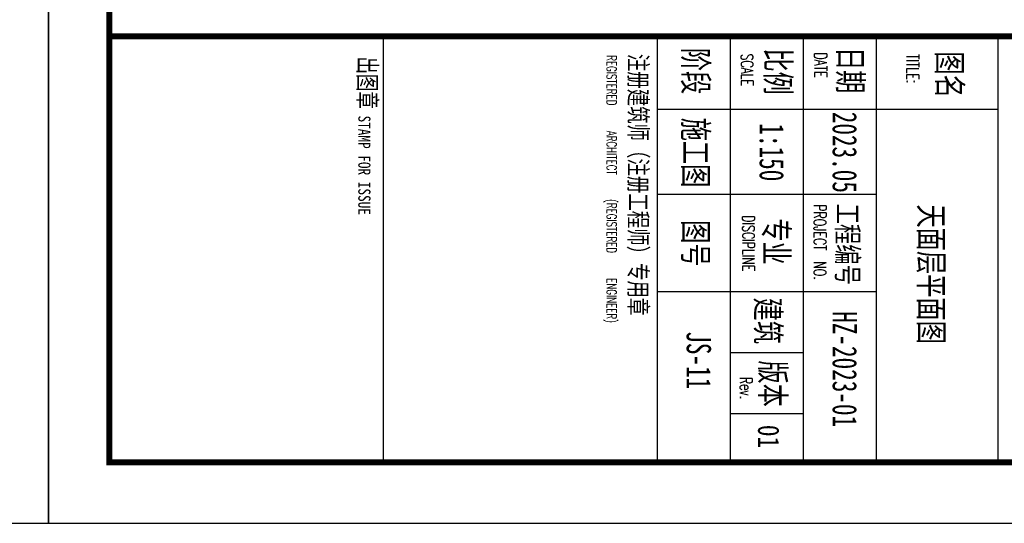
# Model space of a CAD drawing. Extents: x 1779708 to 7299578, y -1121471 to 88434.
# Tile 477 of 656: x 4804122 to 4828395, y -1084792 to -1072383. Entities that reach past the tile are written whole.
import ezdxf

# ---------------------------------------------------------------- set-up
doc = ezdxf.new("R2010")
doc.units = 0
doc.header["$LTSCALE"] = 1000
doc.header["$MEASUREMENT"] = 0
for name, color, linetype in [('PUB_TITLE', 4, 'CONTINUOUS'), ('修改', 6, 'CONTINUOUS'), ('通-图框－文字', 4, 'CONTINUOUS')]:
    doc.layers.add(name, color=color, linetype=linetype)
doc.styles.add('-宋体', font='simhei.ttf', dxfattribs={"width": 0.7})
doc.styles.add('dim_font', font='SIMPLEX.shx', dxfattribs={"width": 0.8})
doc.styles.add('仿宋', font='txt', dxfattribs={"width": 0.7})

# ---------------------------------------------------------------- blocks, each defined once
blk = doc.blocks.new('A$C36B43F05')
at = {"layer": 'PUB_TITLE'}
for p, q in [((8250, 12000), (8250, 1500)), ((16800, 12000), (16800, 1500)), ((18600, 12000), (18600, 1500)), ((20400, 12000), (20400, 1500)), ((20400, 12000), (20400, 1500)), ((20400, 12000), (20400, 1500)), ((20400, 12000), (20400, 1500)), ((23400, 12000), (23400, 1500))]:
    blk.add_line(p, q, dxfattribs=at)
blk.add_lwpolyline([(0, 0), (126150, 0), (126150, 178350), (0, 178350)], close=True, dxfattribs=at)
at = {"layer": 'PUB_TITLE', "const_width": 150}
blk.add_lwpolyline([(1500, 1500), (124650, 1500), (124650, 174600), (1500, 174600)], close=True, dxfattribs=at)
blk.add_lwpolyline([(124650, 12000), (1500, 12000)], dxfattribs=at)
at = {"layer": 'PUB_TITLE'}
for points in [[(15000, 12000), (15000, 1500)], [(20400, 12000), (20400, 1500)], [(23400, 10200), (15000, 10200)], [(20400, 8100), (15000, 8100)], [(20400, 5700), (15000, 5700)], [(18600, 4200), (16800, 4200)], [(18600, 2700), (16800, 2700)]]:
    blk.add_lwpolyline(points, dxfattribs=at)
at = {"layer": '通-图框－文字'}
for s, height, style, width, p in [('阶段', 600, '仿宋', 0.7, (15653, 11718)), ('比例', 600, '仿宋', 0.7, (17685, 11703)), ('出图章', 450, '仿宋', 0.7, (7635, 11501)), ('注册建筑师（注册工程师）专用章', 450, '仿宋', 0.7, (14312, 11568)), ('日期', 600, '仿宋', 0.7, (19469, 11736)), ('图名', 600, '仿宋', 0.7, (21913, 11628)), ('STAMP FOR ISSUE', 300, '-宋体', 0.8, (7635, 10048)), ('施工图', 600, '仿宋', 0.7, (15653, 9995)), ('2023.05', 600, '仿宋', 0.7, (19329, 10141)), ('1:150', 600, '仿宋', 0.7, (17529, 9856)), ('工程编号', 525, '仿宋', 0.7, (19437, 7879)), ('图号', 600, '仿宋', 0.7, (15653, 7469)), ('专业', 600, '仿宋', 0.7, (17639, 7517)), ('建筑', 600, '仿宋', 0.7, (17437, 5563)), ('HZ-2023-01', 600, '仿宋', 0.7, (19329, 5227)), ('版本', 600, '仿宋', 0.7, (17555, 4013)), ('01', 525, '-宋体', 0.8, (17490, 2425))]:
    blk.add_text(s, height=height, rotation=270, dxfattribs=dict(at, style=style, width=width)).set_placement(p)
at = {"layer": '通-图框－文字', "color": 4, "style": 'dim_font', "width": 0.65}
for s, height, p in [('REGISTERED', 240, (13759, 11534)), ('SCALE', 300, (17070, 11569)), ('DATE', 300, (18884, 11598)), ('TITLE:', 300, (21152, 11563)), ('ARCHITECT', 240, (13759, 9671)), ('(REGISTERED', 240, (13759, 7989)), ('PROJECT  NO.', 300, (18866, 7857)), ('DISCIPLINE', 300, (17106, 7587)), ('ENGINEER)', 240, (13759, 6041)), ('Rev.', 300, (17044, 3601))]:
    blk.add_text(s, height=height, rotation=270, dxfattribs=at).set_placement(p)

msp = doc.modelspace()

# ---------------------------------------------------------------- block references
at = {"layer": '修改'}
for p in [(4678684.8, -1084792.1), (4804834.8, -1084792.1)]:
    msp.add_blockref('A$C36B43F05', p, dxfattribs=at)

# ---------------------------------------------------------------- texts
at = {"layer": '通-图框－文字', "style": '仿宋', "width": 0.7}
for s, p in [('天面层平面图', (4826299.6, -1076934.3)), ('JS-11', (4820564.1, -1080059.5))]:
    msp.add_text(s, height=600, rotation=270, dxfattribs=at).set_placement(p)

doc.saveas('drawing.dxf')
